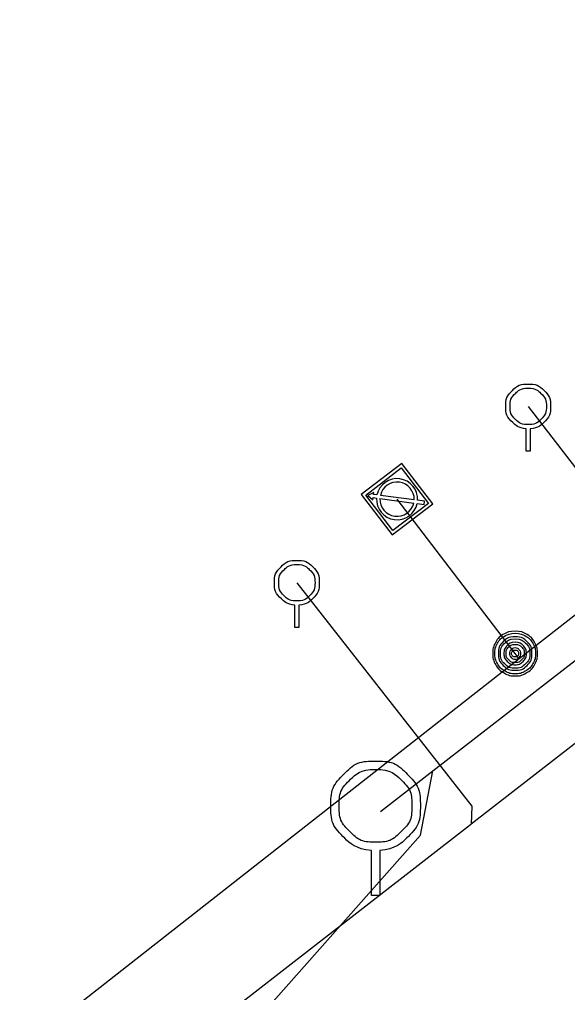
# Model space of a CAD drawing. Extents: x -595129 to -593591, y -1168385 to -1166898.
# Drawn here: x -594630.86 to -594618.61, y -1167368.43 to -1167346.68 of the extents above; entities that cross this region are included whole.
import ezdxf

# ---------------------------------------------------------------- set-up
doc = ezdxf.new("R2010")
doc.units = 0
for name, color, linetype in [('Default', 7, 'Continuous'), ('Kanalizační přípojka', 7, 'Continuous'), ('Kanalizační stoka', 7, 'Continuous'), ('Kanalizační šachta', 7, 'Continuous'), ('V Odběrné místo', 7, 'Continuous'), ('V Přípojka', 7, 'Continuous'), ('V Řad', 7, 'Continuous')]:
    doc.layers.add(name, color=color, linetype=linetype)

msp = doc.modelspace()

# ---------------------------------------------------------------- linework, layer by layer
at = {"layer": 'Default'}
for points in [[(-594619.537, -1167355.828), (-594619.714, -1167355.813), (-594619.844, -1167355.684), (-594619.99, -1167355.538), (-594619.99, -1167355.331), (-594619.99, -1167355.123), (-594619.845, -1167354.976), (-594619.7, -1167354.83), (-594619.491, -1167354.83), (-594619.281, -1167354.83), (-594619.136, -1167354.976), (-594618.99, -1167355.123), (-594618.99, -1167355.331), (-594618.99, -1167355.538), (-594619.136, -1167355.684), (-594619.265, -1167355.813), (-594619.443, -1167355.828)], [(-594619.491, -1167354.923), (-594619.66, -1167354.923), (-594619.779, -1167355.041), (-594619.897, -1167355.16), (-594619.897, -1167355.329), (-594619.897, -1167355.498), (-594619.779, -1167355.617), (-594619.66, -1167355.735), (-594619.491, -1167355.735), (-594619.322, -1167355.735), (-594619.203, -1167355.617), (-594619.085, -1167355.498), (-594619.085, -1167355.329), (-594619.085, -1167355.16), (-594619.203, -1167355.041), (-594619.321, -1167354.923), (-594619.491, -1167354.923)], [(-594624.707, -1167359.768), (-594624.884, -1167359.753), (-594625.014, -1167359.624), (-594625.16, -1167359.478), (-594625.16, -1167359.271), (-594625.16, -1167359.063), (-594625.015, -1167358.916), (-594624.87, -1167358.77), (-594624.661, -1167358.77), (-594624.451, -1167358.77), (-594624.306, -1167358.916), (-594624.16, -1167359.063), (-594624.16, -1167359.271), (-594624.16, -1167359.478), (-594624.306, -1167359.624), (-594624.435, -1167359.753), (-594624.613, -1167359.768)], [(-594624.661, -1167358.863), (-594624.83, -1167358.863), (-594624.949, -1167358.981), (-594625.067, -1167359.1), (-594625.067, -1167359.269), (-594625.067, -1167359.438), (-594624.949, -1167359.557), (-594624.83, -1167359.675), (-594624.661, -1167359.675), (-594624.492, -1167359.675), (-594624.373, -1167359.557), (-594624.255, -1167359.438), (-594624.255, -1167359.269), (-594624.255, -1167359.1), (-594624.373, -1167358.981), (-594624.491, -1167358.863), (-594624.661, -1167358.863)], [(-594619.783, -1167360.351), (-594619.656, -1167360.351), (-594619.537, -1167360.415), (-594619.417, -1167360.48), (-594619.349, -1167360.6), (-594619.282, -1167360.721), (-594619.282, -1167360.852), (-594619.282, -1167360.982), (-594619.348, -1167361.101), (-594619.414, -1167361.22), (-594619.533, -1167361.286), (-594619.652, -1167361.352), (-594619.783, -1167361.352), (-594619.912, -1167361.352), (-594620.031, -1167361.286), (-594620.151, -1167361.22), (-594620.217, -1167361.101), (-594620.283, -1167360.982), (-594620.283, -1167360.852), (-594620.283, -1167360.721), (-594620.215, -1167360.6), (-594620.148, -1167360.48), (-594620.029, -1167360.415), (-594619.909, -1167360.351), (-594619.783, -1167360.351)], [(-594619.783, -1167360.398), (-594619.897, -1167360.398), (-594620.005, -1167360.456), (-594620.114, -1167360.514), (-594620.175, -1167360.624), (-594620.236, -1167360.733), (-594620.236, -1167360.852), (-594620.236, -1167360.969), (-594620.176, -1167361.077), (-594620.116, -1167361.185), (-594620.008, -1167361.245), (-594619.9, -1167361.305), (-594619.783, -1167361.305), (-594619.664, -1167361.305), (-594619.556, -1167361.245), (-594619.448, -1167361.185), (-594619.388, -1167361.077), (-594619.328, -1167360.969), (-594619.328, -1167360.852), (-594619.328, -1167360.733), (-594619.39, -1167360.624), (-594619.452, -1167360.514), (-594619.56, -1167360.456), (-594619.668, -1167360.398), (-594619.783, -1167360.398)], [(-594619.783, -1167360.476), (-594619.625, -1167360.476), (-594619.516, -1167360.586), (-594619.407, -1167360.696), (-594619.407, -1167360.852), (-594619.407, -1167361.007), (-594619.517, -1167361.117), (-594619.627, -1167361.227), (-594619.783, -1167361.227), (-594619.937, -1167361.227), (-594620.047, -1167361.117), (-594620.157, -1167361.007), (-594620.157, -1167360.852), (-594620.157, -1167360.696), (-594620.048, -1167360.586), (-594619.939, -1167360.476), (-594619.783, -1167360.476)], [(-594619.783, -1167360.522), (-594619.92, -1167360.522), (-594620.016, -1167360.618), (-594620.111, -1167360.714), (-594620.111, -1167360.85), (-594620.111, -1167360.987), (-594620.016, -1167361.083), (-594619.92, -1167361.179), (-594619.783, -1167361.179), (-594619.647, -1167361.179), (-594619.551, -1167361.083), (-594619.455, -1167360.987), (-594619.455, -1167360.85), (-594619.455, -1167360.714), (-594619.55, -1167360.618), (-594619.646, -1167360.522), (-594619.783, -1167360.522)], [(-594619.783, -1167360.601), (-594619.677, -1167360.601), (-594619.605, -1167360.674), (-594619.532, -1167360.748), (-594619.532, -1167360.852), (-594619.532, -1167360.955), (-594619.605, -1167361.028), (-594619.678, -1167361.101), (-594619.783, -1167361.101), (-594619.886, -1167361.101), (-594619.959, -1167361.028), (-594620.032, -1167360.955), (-594620.032, -1167360.852), (-594620.032, -1167360.748), (-594619.96, -1167360.674), (-594619.887, -1167360.601), (-594619.783, -1167360.601)], [(-594619.783, -1167360.647), (-594619.867, -1167360.647), (-594619.926, -1167360.707), (-594619.986, -1167360.766), (-594619.986, -1167360.851), (-594619.986, -1167360.935), (-594619.926, -1167360.995), (-594619.867, -1167361.054), (-594619.783, -1167361.054), (-594619.698, -1167361.054), (-594619.639, -1167360.995), (-594619.579, -1167360.935), (-594619.579, -1167360.851), (-594619.579, -1167360.766), (-594619.639, -1167360.707), (-594619.698, -1167360.647), (-594619.783, -1167360.647)], [(-594619.783, -1167360.726), (-594619.73, -1167360.726), (-594619.693, -1167360.763), (-594619.657, -1167360.799), (-594619.657, -1167360.851), (-594619.657, -1167360.903), (-594619.694, -1167360.94), (-594619.73, -1167360.976), (-594619.783, -1167360.976), (-594619.834, -1167360.976), (-594619.871, -1167360.94), (-594619.907, -1167360.903), (-594619.907, -1167360.851), (-594619.907, -1167360.799), (-594619.871, -1167360.763), (-594619.834, -1167360.726), (-594619.783, -1167360.726)], [(-594619.783, -1167360.773), (-594619.815, -1167360.773), (-594619.838, -1167360.795), (-594619.861, -1167360.818), (-594619.861, -1167360.851), (-594619.861, -1167360.883), (-594619.838, -1167360.906), (-594619.815, -1167360.929), (-594619.783, -1167360.929), (-594619.749, -1167360.929), (-594619.727, -1167360.906), (-594619.704, -1167360.883), (-594619.704, -1167360.851), (-594619.704, -1167360.818), (-594619.727, -1167360.795), (-594619.749, -1167360.773), (-594619.783, -1167360.773)], [(-594622.995, -1167365.251), (-594623.348, -1167365.222), (-594623.608, -1167364.962), (-594623.901, -1167364.671), (-594623.901, -1167364.257), (-594623.901, -1167363.841), (-594623.611, -1167363.548), (-594623.321, -1167363.255), (-594622.903, -1167363.255), (-594622.483, -1167363.255), (-594622.192, -1167363.548), (-594621.901, -1167363.841), (-594621.901, -1167364.257), (-594621.901, -1167364.671), (-594622.194, -1167364.962), (-594622.452, -1167365.222), (-594622.807, -1167365.251)], [(-594622.903, -1167363.441), (-594623.241, -1167363.441), (-594623.478, -1167363.678), (-594623.715, -1167363.916), (-594623.715, -1167364.253), (-594623.715, -1167364.591), (-594623.478, -1167364.829), (-594623.241, -1167365.066), (-594622.903, -1167365.066), (-594622.565, -1167365.066), (-594622.328, -1167364.829), (-594622.09, -1167364.591), (-594622.09, -1167364.253), (-594622.09, -1167363.916), (-594622.327, -1167363.678), (-594622.563, -1167363.441), (-594622.903, -1167363.441)]]:
    msp.add_open_spline(points, degree=3, dxfattribs=at)
at = {"layer": 'Kanalizační přípojka'}
for points in [[(-594619.49, -1167355.33), (-594615.66, -1167360.29), (-594615.679, -1167360.717)], [(-594624.66, -1167359.27), (-594620.75, -1167364.26), (-594620.763, -1167364.665)], [(-594627.44, -1167371.17), (-594621.9, -1167364.91), (-594621.624, -1167363.476)]]:
    msp.add_lwpolyline(points, dxfattribs=at)
at = {"layer": 'Kanalizační stoka'}
for points in [[(-594622.79, -1167364.38), (-594621.624, -1167363.476), (-594607.21, -1167352.299), (-594594.34, -1167342.32)], [(-594600.5, -1167348.93), (-594605.548, -1167352.85), (-594605.635, -1167352.917), (-594610.588, -1167356.764), (-594610.711, -1167356.859), (-594615.652, -1167360.696), (-594615.679, -1167360.717), (-594620.763, -1167364.665), (-594620.778, -1167364.677), (-594632.85, -1167374.05)]]:
    msp.add_lwpolyline(points, dxfattribs=at)
at = {"layer": 'Kanalizační šachta'}
for points in [[(-594619.443, -1167355.828), (-594619.443, -1167356.33), (-594619.537, -1167356.33), (-594619.537, -1167355.828)], [(-594624.613, -1167359.768), (-594624.613, -1167360.27), (-594624.707, -1167360.27), (-594624.707, -1167359.768)], [(-594622.807, -1167365.251), (-594622.807, -1167366.255), (-594622.995, -1167366.255), (-594622.995, -1167365.251)]]:
    msp.add_lwpolyline(points, dxfattribs=at)
at = {"layer": 'V Odběrné místo'}
for p, q in [((-594622.804, -1167357.388), (-594622.047, -1167357.489)), ((-594622.038, -1167357.418), (-594622.794, -1167357.317))]:
    msp.add_line(p, q, dxfattribs=at)
for points in [[(-594621.622, -1167357.509), (-594622.314, -1167356.604), (-594623.22, -1167357.297), (-594622.527, -1167358.202)], [(-594621.722, -1167357.496), (-594622.514, -1167358.102), (-594623.12, -1167357.31), (-594622.328, -1167356.704)]]:
    msp.add_lwpolyline(points, close=True, dxfattribs=at)
for points in [[(-594622.871, -1167357.307), (-594622.947, -1167357.297), (-594622.942, -1167357.257), (-594623.078, -1167357.318), (-594622.962, -1167357.414), (-594622.957, -1167357.368), (-594622.88, -1167357.378)], [(-594621.971, -1167357.499), (-594621.816, -1167357.52), (-594621.807, -1167357.449), (-594621.962, -1167357.428)]]:
    msp.add_lwpolyline(points, dxfattribs=at)
for radius, start, end in [(0.46, 356.8447, 167.9999), (0.383, 357.7354, 167.0559), (0.46, 176.8954, 347.9495), (0.383, 177.7861, 347.0589)]:
    msp.add_arc((-594622.421, -1167357.403), radius, start, end, dxfattribs=at)
at = {"layer": 'V Přípojka'}
msp.add_lwpolyline([(-594619.691, -1167360.971), (-594619.782, -1167360.852), (-594622.421, -1167357.403)], dxfattribs=at)
at = {"layer": 'V Řad'}
msp.add_lwpolyline([(-594559.721, -1167288.497), (-594560.82, -1167295.8), (-594560.22, -1167296.48), (-594553.19, -1167297.46), (-594550.08, -1167301.16), (-594550.43, -1167306.69), (-594563, -1167316.69), (-594568.481, -1167320.944), (-594571.49, -1167323.28), (-594573.53, -1167324.872), (-594578.495, -1167328.758), (-594583.46, -1167332.632), (-594588.74, -1167336.755), (-594593.537, -1167340.523), (-594602.19, -1167347.31), (-594604.637, -1167349.22), (-594609.603, -1167353.096), (-594614.808, -1167357.16), (-594615.446, -1167357.657), (-594619.691, -1167360.971), (-594630.47, -1167369.42), (-594632.795, -1167371.245)], dxfattribs=at)

doc.saveas('drawing.dxf')
